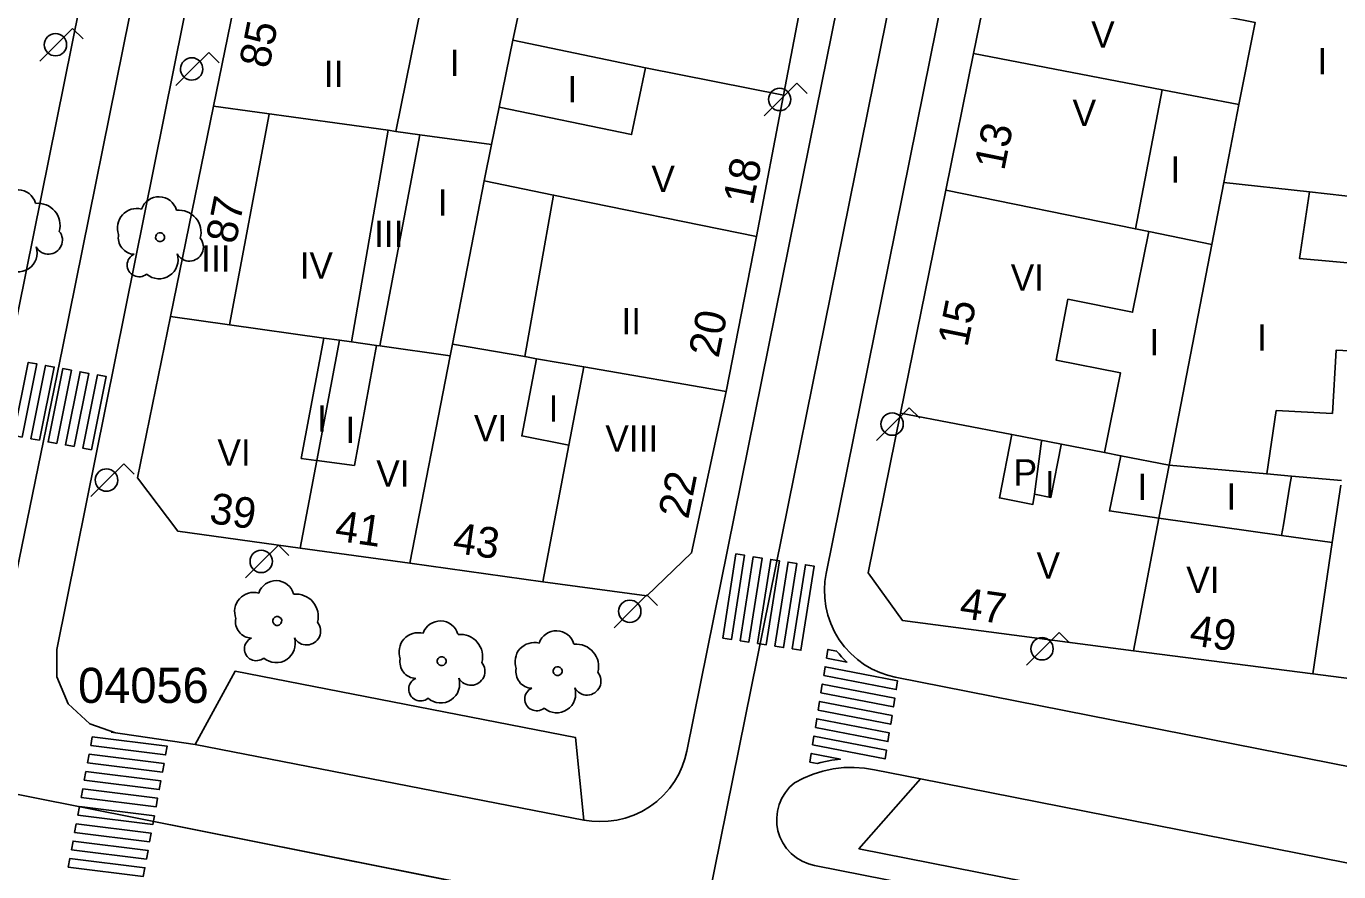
# Model space of a CAD drawing. Extents: x 282771 to 285132, y 4823109 to 4825496.
# Drawn here: x 284559.4 to 284634.1, y 4823241.9 to 4823290 of the extents above; entities that cross this region are included whole.
import ezdxf

# ---------------------------------------------------------------- set-up
doc = ezdxf.new("R2010")
doc.units = 0
for name, color, linetype in [('ACERA-BORDILLO', 7, 'Continuous'), ('ARBOL', 7, 'Continuous'), ('BORDILLO', 7, 'Continuous'), ('CALLE-EJE', 7, 'Continuous'), ('EDIFICIO', 7, 'Continuous'), ('FAROLA', 7, 'Continuous'), ('INTERIOR-EDIFICIO', 7, 'Continuous'), ('MEDIANERA', 7, 'Continuous'), ('NUM-PORTAL', 7, 'Continuous'), ('PASO-PEATONES', 7, 'Continuous'), ('SENAL-VIARIA', 7, 'Continuous'), ('TXT-ALTURA-EDIFICIO', 7, 'Continuous'), ('VERTICE-RTM', 7, 'Continuous')]:
    doc.layers.add(name, color=color, linetype=linetype)

msp = doc.modelspace()

# ---------------------------------------------------------------- linework, layer by layer
at = {"layer": 'ACERA-BORDILLO'}
for points in [[(284564.466, 4823249.795), (284563.008, 4823250.308), (284561.771, 4823251.449), (284561.113, 4823252.997), (284561.119, 4823254.543), (284582.739, 4823361.918)], [(284487.628, 4823265.456), (284550.9, 4823252.768), (284551.462, 4823252.781), (284551.846, 4823252.83), (284552.233, 4823252.916), (284552.619, 4823253.039), (284553.183, 4823253.29), (284553.54, 4823253.507), (284553.877, 4823253.759), (284554.187, 4823254.042), (284554.467, 4823254.353), (284554.591, 4823254.519), (284554.714, 4823254.685), (284554.82, 4823254.86), (284555.013, 4823255.215), (284555.169, 4823255.58), (284555.34, 4823256.132), (284555.407, 4823256.497), (284563.312, 4823295.562), (284576.079, 4823360.636)], [(284659.97, 4823346.852), (284653.401, 4823311.617), (284650.411, 4823295.547), (284648.591, 4823285.757), (284642.217, 4823251.538), (284642.115, 4823251.097), (284641.967, 4823250.653), (284641.772, 4823250.213), (284641.529, 4823249.783), (284641.238, 4823249.37), (284640.902, 4823248.983), (284640.524, 4823248.629), (284640.108, 4823248.315), (284639.662, 4823248.045), (284639.194, 4823247.825), (284638.71, 4823247.655), (284638.219, 4823247.538), (284637.729, 4823247.471), (284637.248, 4823247.453), (284636.781, 4823247.48), (284636.334, 4823247.548), (284608.839, 4823252.974), (284608.401, 4823253.081)], [(284608.401, 4823253.081), (284607.96, 4823253.233), (284607.523, 4823253.431), (284607.097, 4823253.677), (284606.689, 4823253.971), (284606.307, 4823254.309), (284605.957, 4823254.688), (284605.647, 4823255.104), (284605.382, 4823255.55), (284605.166, 4823256.019), (284605, 4823256.501), (284604.886, 4823256.991), (284604.823, 4823257.479), (284604.807, 4823257.959), (284604.836, 4823258.424), (284604.906, 4823258.869), (284610.45, 4823286.327), (284612.311, 4823295.547), (284616.851, 4823318.027), (284622.371, 4823345.338)], [(284606.421, 4823295.547), (284604.33, 4823285.227), (284596.979, 4823248.754), (284596.871, 4823248.319), (284596.718, 4823247.882), (284596.52, 4823247.448), (284596.275, 4823247.025), (284595.983, 4823246.62), (284595.648, 4823246.241), (284595.271, 4823245.895), (284594.859, 4823245.587), (284594.417, 4823245.323), (284593.953, 4823245.107), (284593.474, 4823244.941), (284592.989, 4823244.825), (284592.505, 4823244.76), (284592.028, 4823244.742), (284591.566, 4823244.768), (284591.123, 4823244.834), (284590.639, 4823249.534), (284571.268, 4823253.302), (284569.002, 4823249.136), (284564.205, 4823249.832)]]:
    msp.add_lwpolyline(points, dxfattribs=at)
at = {"layer": 'ARBOL'}
for centre, radius, start, end in [((284558.904, 4823279.685), 1.038, 15.64228, 161.38435), ((284560.034, 4823278.685), 1.272, 345.03273, 95.79925), ((284560.644, 4823277.855), 0.797, 208.96246, 38.99103), ((284558.914, 4823277.135), 1.086, 228.95447, 17.92796)]:
    msp.add_arc(centre, radius, start, end, dxfattribs=at)
for centre, major_axis, start_param, end_param in [((284566.926, 4823279.29), (0.604, 0.845), 5.605876, 8.149555), ((284565.666, 4823278.56), (0.638, 0.892), 0.366215, 2.550046), ((284568.056, 4823278.29), (0.74, 1.035), 5.071639, 7.004879), ((284565.556, 4823277.99), (-0.544, -0.761), 5.133882, 6.871067), ((284568.666, 4823277.46), (-0.463, -0.648), 5.838357, 9.154982), ((284565.796, 4823276.44), (-0.391, -0.547), 4.176355, 7.592588), ((284566.936, 4823276.74), (-0.631, -0.883), 6.187284, 8.787362), ((284573.597, 4823257.428), (0.604, 0.845), 5.605876, 8.149555), ((284572.337, 4823256.698), (0.638, 0.892), 0.366215, 2.550046), ((284574.727, 4823256.428), (0.74, 1.035), 5.071639, 7.004879), ((284572.227, 4823256.128), (-0.544, -0.761), 5.133882, 6.871067), ((284575.337, 4823255.598), (-0.463, -0.648), 5.838357, 9.154982), ((284582.953, 4823255.135), (0.604, 0.845), 5.605876, 8.149555), ((284572.467, 4823254.578), (-0.391, -0.547), 4.176355, 7.592588), ((284573.607, 4823254.878), (-0.631, -0.883), 6.187284, 8.787362), ((284581.693, 4823254.405), (0.638, 0.892), 0.366215, 2.550046), ((284584.083, 4823254.135), (0.74, 1.035), 5.071639, 7.004879), ((284588.295, 4823253.845), (0.638, 0.892), 0.366215, 2.550046), ((284589.555, 4823254.575), (0.604, 0.845), 5.605876, 8.149555), ((284590.685, 4823253.575), (0.74, 1.035), 5.071639, 7.004879), ((284581.583, 4823253.835), (-0.544, -0.761), 5.133882, 6.871067), ((284584.693, 4823253.305), (-0.463, -0.648), 5.838357, 9.154982), ((284588.185, 4823253.275), (-0.544, -0.761), 5.133882, 6.871067), ((284581.823, 4823252.285), (-0.391, -0.547), 4.176355, 7.592588), ((284582.963, 4823252.585), (-0.631, -0.883), 6.187284, 8.787362), ((284591.295, 4823252.745), (-0.463, -0.648), 5.838357, 9.154982), ((284588.425, 4823251.725), (-0.391, -0.547), 4.176355, 7.592588), ((284589.565, 4823252.025), (-0.631, -0.883), 6.187284, 8.787362)]:
    msp.add_ellipse(centre, major_axis=major_axis, ratio=0.999979, start_param=start_param, end_param=end_param, dxfattribs=at)
for centre in [(284566.996, 4823278.03), (284573.667, 4823256.168), (284583.023, 4823253.875), (284589.625, 4823253.315)]:
    msp.add_ellipse(centre, major_axis=(0.148, 0.207), ratio=0.999979, dxfattribs=at)
at = {"layer": 'BORDILLO'}
for points in [[(284603.615, 4823247.218), (284604.159, 4823247.445), (284604.727, 4823247.623), (284605.311, 4823247.747), (284605.905, 4823247.816), (284606.5, 4823247.829), (284607.088, 4823247.787), (284607.662, 4823247.692), (284610.275, 4823247.176), (284606.776, 4823243.202), (284646.216, 4823235.418)], [(284673.213, 4823228.632), (284604.248, 4823242.243), (284603.895, 4823242.337), (284603.547, 4823242.483), (284603.217, 4823242.681), (284602.916, 4823242.928), (284602.654, 4823243.217), (284602.44, 4823243.537), (284602.276, 4823243.877), (284602.165, 4823244.225), (284602.103, 4823244.586), (284602.091, 4823244.963), (284602.135, 4823245.345), (284602.234, 4823245.722), (284602.387, 4823246.08), (284602.589, 4823246.408), (284602.83, 4823246.698), (284603.101, 4823246.944), (284603.615, 4823247.218)]]:
    msp.add_lwpolyline(points, dxfattribs=at)
at = {"layer": 'CALLE-EJE'}
for points in [[(284556.327, 4823246.798), (284561.436, 4823271.702), (284578.209, 4823354.79), (284582.355, 4823373.687)], [(284597.841, 4823238.539), (284609.371, 4823295.547), (284623.413, 4823365.591)], [(284556.327, 4823246.798), (284597.841, 4823238.539)]]:
    msp.add_lwpolyline(points, dxfattribs=at)
at = {"layer": 'EDIFICIO'}
for points in [[(284571.82, 4823294.216), (284570.04, 4823285.486), (284567.59, 4823273.516), (284565.71, 4823264.326), (284568, 4823261.286), (284574.98, 4823260.316), (284581.21, 4823259.456), (284588.79, 4823258.406), (284594.71, 4823257.606), (284597.25, 4823260.046), (284599.22, 4823269.237), (284600.95, 4823278.057), (284602.48, 4823286.117), (284604.281, 4823295.547), (284604.721, 4823297.847), (284606.431, 4823306.097), (284608.121, 4823314.287), (284609.651, 4823322.527), (284611.111, 4823330.397), (284612.611, 4823338.537)], [(284622.701, 4823335.887), (284620.451, 4823324.367), (284618.111, 4823312.537), (284615.781, 4823300.737), (284614.731, 4823295.547), (284613.291, 4823288.477)], [(284613.291, 4823288.477), (284611.71, 4823280.707), (284609.14, 4823268.007), (284607.29, 4823258.906), (284609.25, 4823256.196), (284622.39, 4823254.477), (284632.6, 4823253.157), (284637.6, 4823252.507)]]:
    msp.add_lwpolyline(points, dxfattribs=at)
at = {"layer": 'FAROLA'}
for p, q in [((284562.022, 4823289.915), (284561.082, 4823288.985)), ((284562.612, 4823289.325), (284562.022, 4823289.915)), ((284561.082, 4823288.985), (284560.153, 4823288.045)), ((284569.772, 4823288.536), (284568.832, 4823287.606)), ((284570.362, 4823287.946), (284569.772, 4823288.536)), ((284568.832, 4823287.606), (284567.902, 4823286.666)), ((284603.241, 4823286.8), (284602.301, 4823285.87)), ((284603.831, 4823286.21), (284603.241, 4823286.8)), ((284602.301, 4823285.87), (284601.371, 4823284.93)), ((284609.64, 4823268.314), (284608.7, 4823267.384)), ((284610.23, 4823267.724), (284609.64, 4823268.314)), ((284608.7, 4823267.384), (284607.77, 4823266.444)), ((284564.928, 4823265.121), (284563.988, 4823264.191)), ((284565.518, 4823264.531), (284564.928, 4823265.121)), ((284563.988, 4823264.191), (284563.058, 4823263.251)), ((284573.734, 4823260.493), (284572.794, 4823259.563)), ((284574.324, 4823259.903), (284573.734, 4823260.493)), ((284572.794, 4823259.563), (284571.864, 4823258.623)), ((284594.709, 4823257.649), (284593.769, 4823256.719)), ((284595.299, 4823257.059), (284594.709, 4823257.649)), ((284593.769, 4823256.719), (284592.839, 4823255.779)), ((284618.172, 4823255.516), (284617.232, 4823254.586)), ((284618.762, 4823254.926), (284618.172, 4823255.516)), ((284617.232, 4823254.586), (284616.302, 4823253.646))]:
    msp.add_line(p, q, dxfattribs=at)
for centre, radius in [((284561.042, 4823288.985), 0.637), ((284602.261, 4823285.87), 0.638), ((284608.66, 4823267.384), 0.638), ((284572.754, 4823259.563), 0.638), ((284593.729, 4823256.719), 0.638), ((284617.192, 4823254.586), 0.638)]:
    msp.add_circle(centre, radius, dxfattribs=at)
for centre in [(284568.792, 4823287.606), (284563.948, 4823264.191)]:
    msp.add_ellipse(centre, major_axis=(0.372, 0.518), ratio=0.999979, dxfattribs=at)
at = {"layer": 'INTERIOR-EDIFICIO'}
for points in [[(284630.371, 4823295.647), (284629.848, 4823292.978), (284625.251, 4823293.887), (284624.711, 4823291.167), (284629.316, 4823290.256), (284628.401, 4823285.577), (284624.022, 4823286.417), (284622.51, 4823278.497), (284623.27, 4823278.343), (284622.35, 4823273.747), (284618.67, 4823274.487), (284617.99, 4823271.027), (284621.66, 4823270.297), (284620.751, 4823265.759), (284621.687, 4823265.578), (284621.03, 4823262.437), (284623.85, 4823262.027), (284630.83, 4823261.037), (284633.71, 4823260.637), (284633.86, 4823261.637), (284634.2, 4823263.897)], [(284587.62, 4823291.817), (284587.07, 4823289.237), (284594.62, 4823287.677), (284593.83, 4823283.867), (284586.296, 4823285.433), (284585.86, 4823283.297), (284585.44, 4823281.226), (284589.391, 4823280.419), (284587.751, 4823271.221), (284583.64, 4823271.936), (284583.51, 4823271.276), (284579.51, 4823271.836), (284581.781, 4823283.861), (284580.421, 4823284.048), (284582.15, 4823292.577)], [(284635.43, 4823276.487), (284631.84, 4823276.817), (284632.421, 4823280.606), (284635.431, 4823280.27)], [(284579.321, 4823271.861), (284578.06, 4823265.026), (284575.915, 4823265.303), (284575.89, 4823265.306), (284575.03, 4823265.426), (284576.319, 4823272.281), (284577.2, 4823272.156), (284577.901, 4823272.059), (284579.321, 4823271.861)], [(284634.24, 4823264.177), (284631.39, 4823264.417), (284629.98, 4823264.544), (284630.52, 4823268.147), (284633.72, 4823267.987), (284633.94, 4823271.597), (284635.09, 4823271.527)], [(284588.42, 4823271.105), (284591.11, 4823270.636), (284590.266, 4823266.185), (284587.58, 4823266.706), (284588.42, 4823271.105)], [(284618.298, 4823266.234), (284615.477, 4823266.78), (284614.77, 4823263.177), (284616.67, 4823262.807), (284616.76, 4823263.387), (284617.7, 4823263.207), (284618.29, 4823266.197)]]:
    msp.add_lwpolyline(points, dxfattribs=at)
at = {"layer": 'MEDIANERA'}
for p, q in [((284586.296, 4823285.433), (284587.07, 4823289.237)), ((284624.022, 4823286.417), (284613.291, 4823288.477)), ((284602.48, 4823286.117), (284594.62, 4823287.677)), ((284628.401, 4823285.577), (284627.54, 4823281.147)), ((284579.971, 4823284.112), (284570.04, 4823285.486)), ((284573.21, 4823285.036), (284570.951, 4823273.039)), ((284579.971, 4823284.112), (284577.901, 4823272.059)), ((284580.421, 4823284.048), (284579.971, 4823284.112)), ((284585.86, 4823283.297), (284581.781, 4823283.861)), ((284583.64, 4823271.936), (284585.44, 4823281.226)), ((284627.54, 4823281.147), (284626.86, 4823277.617)), ((284632.421, 4823280.606), (284627.54, 4823281.147)), ((284589.391, 4823280.419), (284600.95, 4823278.057)), ((284611.71, 4823280.707), (284622.51, 4823278.497)), ((284623.27, 4823278.343), (284626.86, 4823277.617)), ((284626.86, 4823277.617), (284624.43, 4823265.047)), ((284570.951, 4823273.039), (284567.59, 4823273.516)), ((284576.319, 4823272.281), (284570.951, 4823273.039)), ((284581.21, 4823259.456), (284583.51, 4823271.276)), ((284587.751, 4823271.221), (284588.42, 4823271.105)), ((284591.11, 4823270.636), (284599.22, 4823269.237)), ((284615.477, 4823266.78), (284609.14, 4823268.007)), ((284590.266, 4823266.185), (284588.79, 4823258.406)), ((284616.76, 4823263.387), (284617.17, 4823266.407)), ((284618.298, 4823266.234), (284620.751, 4823265.759)), ((284621.687, 4823265.578), (284624.43, 4823265.047)), ((284629.98, 4823264.544), (284624.43, 4823265.047)), ((284632.6, 4823253.157), (284633.71, 4823260.637))]:
    msp.add_line(p, q, dxfattribs=at)
for points in [[(284577.2, 4823272.156), (284575.915, 4823265.303), (284574.98, 4823260.316)], [(284579.321, 4823271.861), (284579.447, 4823271.843), (284579.321, 4823271.861)], [(284622.39, 4823254.477), (284623.85, 4823262.027), (284624.43, 4823265.047)], [(284631.39, 4823264.417), (284631.3, 4823263.897), (284630.93, 4823261.637), (284630.83, 4823261.037)]]:
    msp.add_lwpolyline(points, dxfattribs=at)
at = {"layer": 'PASO-PEATONES'}
for points in [[(284559.15, 4823266.637), (284558.658, 4823266.727), (284559.494, 4823270.897), (284559.986, 4823270.807)], [(284560.134, 4823266.458), (284559.642, 4823266.548), (284560.478, 4823270.718), (284560.97, 4823270.628)], [(284561.118, 4823266.279), (284560.626, 4823266.369), (284561.462, 4823270.539), (284561.954, 4823270.449)], [(284562.102, 4823266.1), (284561.61, 4823266.19), (284562.447, 4823270.36), (284562.939, 4823270.27)], [(284563.086, 4823265.921), (284562.594, 4823266.011), (284563.431, 4823270.181), (284563.923, 4823270.091)], [(284599.028, 4823255.197), (284599.774, 4823259.985), (284600.268, 4823259.908), (284599.522, 4823255.12)], [(284600.016, 4823255.043), (284600.762, 4823259.831), (284601.256, 4823259.754), (284600.51, 4823254.966)], [(284601.004, 4823254.889), (284601.75, 4823259.677), (284602.244, 4823259.6), (284601.498, 4823254.812)], [(284601.992, 4823254.735), (284602.738, 4823259.523), (284603.232, 4823259.446), (284602.486, 4823254.658)], [(284602.98, 4823254.581), (284603.726, 4823259.369), (284604.22, 4823259.292), (284603.474, 4823254.504)], [(284604.925, 4823254.058), (284605.003, 4823254.552), (284605.504, 4823254.454), (284605.64, 4823254.29), (284605.782, 4823254.131), (284605.93, 4823253.978), (284606.084, 4823253.83)], [(284604.767, 4823253.069), (284604.846, 4823253.564), (284607.02, 4823253.138), (284608.974, 4823252.755), (284608.895, 4823252.261)], [(284604.609, 4823252.081), (284604.688, 4823252.575), (284608.816, 4823251.767), (284608.737, 4823251.273)], [(284604.451, 4823251.093), (284604.53, 4823251.587), (284608.658, 4823250.779), (284608.58, 4823250.285)], [(284604.293, 4823250.105), (284604.372, 4823250.599), (284608.501, 4823249.791), (284608.422, 4823249.297)], [(284563.047, 4823249.07), (284563.138, 4823249.563), (284567.404, 4823249.032), (284567.313, 4823248.54)], [(284604.135, 4823249.117), (284604.214, 4823249.611), (284608.343, 4823248.803), (284608.264, 4823248.309)], [(284562.866, 4823248.085), (284562.957, 4823248.578), (284567.222, 4823248.047), (284567.132, 4823247.554)], [(284603.978, 4823248.129), (284604.056, 4823248.623), (284605.718, 4823248.298), (284605.23, 4823248.241), (284604.6, 4823248.107), (284604.403, 4823248.046)], [(284562.685, 4823247.1), (284562.776, 4823247.592), (284567.041, 4823247.062), (284566.951, 4823246.569)], [(284562.504, 4823246.115), (284562.595, 4823246.607), (284566.86, 4823246.077), (284566.77, 4823245.584)], [(284562.317, 4823245.108), (284562.408, 4823245.601), (284566.674, 4823245.07), (284566.583, 4823244.577)], [(284562.136, 4823244.123), (284562.227, 4823244.615), (284566.493, 4823244.085), (284566.402, 4823243.592)], [(284561.955, 4823243.138), (284562.046, 4823243.63), (284566.312, 4823243.1), (284566.221, 4823242.607)], [(284561.774, 4823242.152), (284561.865, 4823242.645), (284566.131, 4823242.114), (284566.04, 4823241.622)]]:
    msp.add_lwpolyline(points, close=True, dxfattribs=at)
at = {"layer": 'SENAL-VIARIA'}
for p, q in [((284569.002, 4823249.136), (284591.123, 4823244.834)), ((284610.275, 4823247.176), (284648.912, 4823239.551)), ((284567.029, 4823244.669), (284643.721, 4823229.411))]:
    msp.add_line(p, q, dxfattribs=at)
at = {"layer": 'VERTICE-RTM'}
msp.add_line((284562.56, 4823250.946), (284562.56, 4823250.946), dxfattribs=at)

# ---------------------------------------------------------------- texts
at = {"layer": 'NUM-PORTAL'}
for s, rotation, p in [('85', 78.56953, (284573.194, 4823287.576)), ('13', 78.56954, (284615.035, 4823281.769)), ('18', 78.56954, (284600.735, 4823279.789)), ('87', 78.56953, (284571.295, 4823277.581)), ('15', 78.56954, (284612.944, 4823271.716)), ('20', 78.56954, (284598.777, 4823271.101)), ('22', 78.56954, (284597.053, 4823261.924)), ('39', 351.7205, (284569.745, 4823261.759)), ('41', 351.7205, (284576.89, 4823260.76)), ('43', 351.7205, (284583.6, 4823260.063)), ('47', 351.7205, (284612.443, 4823256.356)), ('49', 351.7205, (284625.529, 4823254.81))]:
    msp.add_text(s, height=1.75, rotation=rotation, dxfattribs=at).set_placement(p)
at = {"layer": 'TXT-ALTURA-EDIFICIO'}
for s, p in [('V', (284619.992, 4823288.817)), ('I', (284583.479, 4823287.207)), ('I', (284632.869, 4823287.297)), ('II', (284576.319, 4823286.576)), ('I', (284590.189, 4823285.707)), ('V', (284618.932, 4823284.347)), ('I', (284624.509, 4823281.137)), ('V', (284594.962, 4823280.597)), ('I', (284582.799, 4823279.246)), ('III', (284579.178, 4823277.466)), ('III', (284569.338, 4823276.056)), ('IV', (284574.941, 4823275.666)), ('VI', (284615.411, 4823274.977)), ('II', (284593.259, 4823272.496)), ('I', (284629.439, 4823271.567)), ('I', (284623.299, 4823271.297)), ('I', (284575.929, 4823266.956)), ('I', (284589.109, 4823267.516)), ('I', (284577.549, 4823266.306)), ('VI', (284584.861, 4823266.396)), ('VIII', (284592.34, 4823265.806)), ('VI', (284570.261, 4823265.006)), ('VI', (284579.301, 4823263.816)), ('P', (284615.575, 4823263.877)), ('I', (284617.359, 4823263.217)), ('I', (284622.619, 4823263.057)), ('I', (284627.689, 4823262.507)), ('V', (284616.881, 4823258.577)), ('VI', (284625.401, 4823257.757))]:
    msp.add_text(s, height=1.5, rotation=0.00059, dxfattribs=at).set_placement(p)
at = {"layer": 'VERTICE-RTM'}
msp.add_text('04056', height=2, rotation=0.00058, dxfattribs=at).set_placement((284562.329, 4823251.503))

doc.saveas('drawing.dxf')
